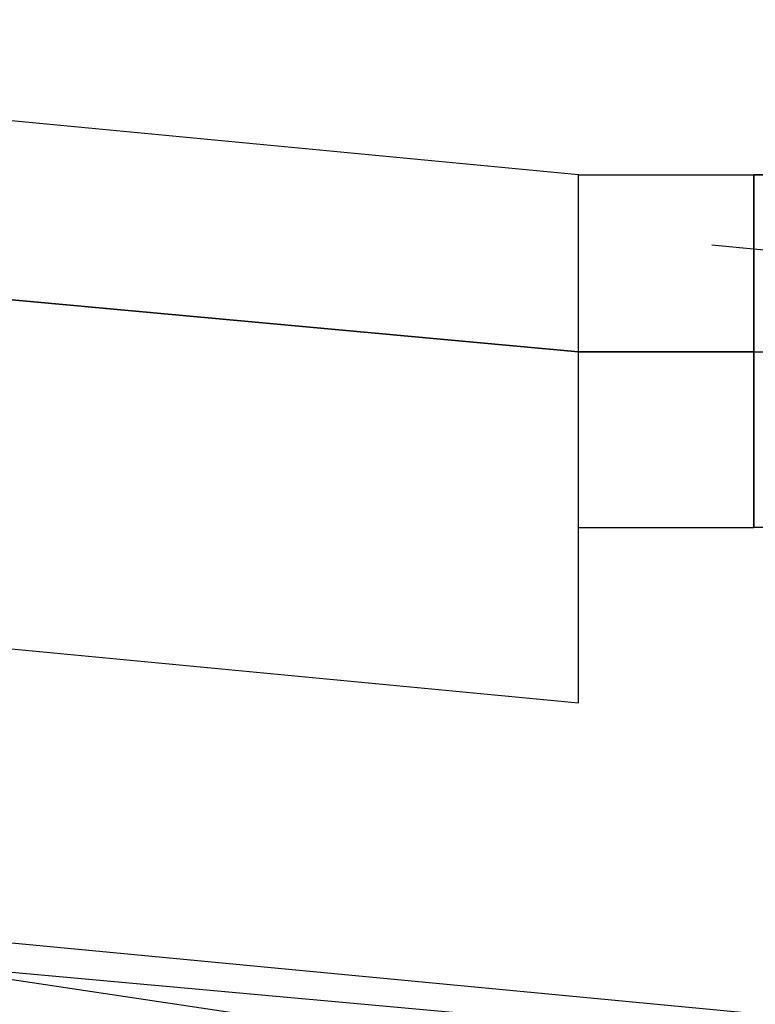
# Model space of a CAD drawing. Header units: feet. Extents: x -79 to 198, y -22 to 181.
# Tile 739 of 982: x 99.6244 to 99.6801, y 153.395 to 153.4696. Entities that reach past the tile are written whole.
import ezdxf

# ---------------------------------------------------------------- set-up
doc = ezdxf.new("R2010")
doc.units = ezdxf.units.FT
doc.layers.add('A-LINEA', color=7, linetype='CONTINUOUS')

msp = doc.modelspace()

# ---------------------------------------------------------------- linework, layer by layer
at = {"layer": 'A-LINEA'}
for p, q in [((99.6667, 153.4578), (99.68, 153.4578)), ((99.6667, 153.4578), (99.6667, 153.4578)), ((99.6667, 153.4578), (99.68, 153.4578)), ((99.6667, 153.4578), (99.6667, 153.4578)), ((99.68, 153.4578), (99.68, 153.4578)), ((99.68, 153.4444), (99.68, 153.4578)), ((99.68, 153.4578), (99.68, 153.4578)), ((99.68, 153.4578), (99.68, 153.4578)), ((99.68, 153.4578), (99.6933, 153.4578)), ((99.68, 153.4578), (99.68, 153.4578)), ((99.68, 153.4578), (99.68, 153.4578)), ((99.68, 153.4578), (99.68, 153.4578)), ((99.68, 153.4578), (99.68, 153.4578)), ((99.68, 153.4578), (99.68, 153.4578)), ((99.68, 153.4578), (99.68, 153.4578)), ((99.68, 153.4444), (99.68, 153.4578)), ((99.68, 153.4578), (99.68, 153.4444)), ((99.68, 153.4578), (99.68, 153.4578)), ((99.68, 153.4578), (99.6933, 153.4578)), ((99.68, 153.4578), (99.68, 153.4444)), ((99.68, 153.4578), (99.68, 153.4578)), ((99.68, 153.4578), (99.68, 153.4578)), ((99.68, 153.4578), (99.68, 153.4578)), ((99.68, 153.4578), (99.68, 153.4578)), ((99.6933, 153.4578), (99.68, 153.4578)), ((99.68, 153.4578), (99.68, 153.4578)), ((99.68, 153.4578), (99.68, 153.4578)), ((99.68, 153.4578), (99.68, 153.4578)), ((99.68, 153.4578), (99.68, 153.4578)), ((99.68, 153.4578), (99.68, 153.4578)), ((99.68, 153.4578), (99.68, 153.4578)), ((99.68, 153.4578), (99.68, 153.4578)), ((99.68, 153.4444), (99.68, 153.4578)), ((99.68, 153.4578), (99.68, 153.4578)), ((99.68, 153.4578), (99.68, 153.4578)), ((99.68, 153.4578), (99.6933, 153.4578)), ((99.68, 153.4578), (99.68, 153.4578)), ((99.68, 153.4578), (99.68, 153.4578)), ((99.68, 153.4578), (99.68, 153.4578)), ((99.68, 153.4578), (99.68, 153.4578)), ((99.68, 153.4578), (99.68, 153.4578)), ((99.68, 153.4578), (99.68, 153.4578)), ((99.68, 153.4444), (99.68, 153.4578)), ((99.68, 153.4578), (99.68, 153.4444)), ((99.68, 153.4578), (99.68, 153.4578)), ((99.68, 153.4578), (99.6933, 153.4578)), ((99.68, 153.4578), (99.68, 153.4444)), ((99.68, 153.4578), (99.68, 153.4578)), ((99.68, 153.4578), (99.68, 153.4578)), ((99.68, 153.4578), (99.68, 153.4578)), ((99.68, 153.4578), (99.68, 153.4578)), ((99.6933, 153.4578), (99.68, 153.4578)), ((99.68, 153.4578), (99.68, 153.4578)), ((99.68, 153.4578), (99.68, 153.4578)), ((99.68, 153.4578), (99.68, 153.4578)), ((99.68, 153.4578), (99.68, 153.4578)), ((99.68, 153.4578), (99.68, 153.4578)), ((99.68, 153.4578), (99.68, 153.4578)), ((99.6768, 153.4525), (99.7346, 153.4471)), ((99.6768, 153.4525), (99.7346, 153.4471)), ((99.6667, 153.4444), (99.6667, 153.4444)), ((99.6667, 153.4444), (99.6667, 153.4444)), ((99.6667, 153.4444), (99.6667, 153.4444)), ((99.6667, 153.4444), (99.68, 153.4444)), ((99.6667, 153.4311), (99.6667, 153.4444)), ((99.6667, 153.4444), (99.68, 153.4444)), ((99.6667, 153.4444), (99.6667, 153.4444)), ((99.6667, 153.4444), (99.6667, 153.4444)), ((99.68, 153.4444), (99.6667, 153.4444)), ((99.68, 153.4444), (99.6667, 153.4444)), ((99.6667, 153.4444), (99.6667, 153.4444)), ((99.6667, 153.4444), (99.6667, 153.4444)), ((99.6667, 153.4444), (99.6667, 153.4444)), ((99.6667, 153.4444), (99.6667, 153.4444)), ((99.6667, 153.4444), (99.68, 153.4444)), ((99.6667, 153.4311), (99.6667, 153.4444)), ((99.6667, 153.4444), (99.68, 153.4444)), ((99.6667, 153.4444), (99.6667, 153.4444)), ((99.6667, 153.4444), (99.6667, 153.4444)), ((99.68, 153.4444), (99.6667, 153.4444)), ((99.68, 153.4444), (99.6667, 153.4444)), ((99.6667, 153.4444), (99.6667, 153.4444)), ((99.68, 153.4444), (99.68, 153.4444)), ((99.68, 153.4444), (99.6933, 153.4444)), ((99.68, 153.4444), (99.68, 153.4444)), ((99.68, 153.4311), (99.68, 153.4444)), ((99.68, 153.4444), (99.68, 153.4444)), ((99.68, 153.4444), (99.68, 153.4444)), ((99.68, 153.4444), (99.68, 153.4444)), ((99.68, 153.4444), (99.68, 153.4444)), ((99.68, 153.4444), (99.68, 153.4444)), ((99.68, 153.4444), (99.68, 153.4444)), ((99.68, 153.4444), (99.68, 153.4444)), ((99.68, 153.4444), (99.68, 153.4444)), ((99.68, 153.4311), (99.68, 153.4444)), ((99.68, 153.4444), (99.68, 153.4444)), ((99.68, 153.4444), (99.6933, 153.4444)), ((99.68, 153.4444), (99.68, 153.4444)), ((99.68, 153.4444), (99.68, 153.4444)), ((99.68, 153.4444), (99.68, 153.4444)), ((99.68, 153.4444), (99.68, 153.4444)), ((99.68, 153.4311), (99.68, 153.4444)), ((99.68, 153.4444), (99.68, 153.4444)), ((99.68, 153.4444), (99.68, 153.4444)), ((99.68, 153.4444), (99.68, 153.4444)), ((99.68, 153.4444), (99.68, 153.4444)), ((99.68, 153.4444), (99.68, 153.4444)), ((99.68, 153.4444), (99.68, 153.4444)), ((99.68, 153.4444), (99.68, 153.4444)), ((99.68, 153.4444), (99.68, 153.4444)), ((99.68, 153.4444), (99.68, 153.4311)), ((99.68, 153.4444), (99.68, 153.4444)), ((99.68, 153.4444), (99.68, 153.4444)), ((99.68, 153.4444), (99.68, 153.4444)), ((99.68, 153.4444), (99.6933, 153.4444)), ((99.68, 153.4444), (99.68, 153.4444)), ((99.68, 153.4311), (99.68, 153.4444)), ((99.68, 153.4444), (99.68, 153.4444)), ((99.68, 153.4444), (99.68, 153.4444)), ((99.68, 153.4444), (99.68, 153.4444)), ((99.68, 153.4444), (99.68, 153.4444)), ((99.68, 153.4444), (99.68, 153.4444)), ((99.68, 153.4444), (99.68, 153.4444)), ((99.68, 153.4444), (99.68, 153.4444)), ((99.68, 153.4444), (99.68, 153.4444)), ((99.68, 153.4311), (99.68, 153.4444)), ((99.68, 153.4444), (99.68, 153.4444)), ((99.68, 153.4444), (99.6933, 153.4444)), ((99.68, 153.4444), (99.68, 153.4444)), ((99.68, 153.4444), (99.68, 153.4444)), ((99.68, 153.4444), (99.68, 153.4444)), ((99.68, 153.4444), (99.68, 153.4444)), ((99.68, 153.4311), (99.68, 153.4444)), ((99.68, 153.4444), (99.68, 153.4444)), ((99.68, 153.4444), (99.68, 153.4444)), ((99.68, 153.4444), (99.68, 153.4444)), ((99.68, 153.4444), (99.68, 153.4444)), ((99.68, 153.4444), (99.68, 153.4444)), ((99.68, 153.4444), (99.68, 153.4444)), ((99.68, 153.4444), (99.68, 153.4444)), ((99.68, 153.4444), (99.68, 153.4444)), ((99.68, 153.4444), (99.68, 153.4311)), ((99.68, 153.4444), (99.68, 153.4444)), ((99.68, 153.4444), (99.68, 153.4444)), ((99.6667, 153.4311), (99.6667, 153.4311)), ((99.6667, 153.4311), (99.6667, 153.4311)), ((99.6667, 153.4311), (99.68, 153.4311)), ((99.6667, 153.4311), (99.6667, 153.4311)), ((99.6667, 153.4311), (99.6667, 153.4311)), ((99.6667, 153.4178), (99.6667, 153.4311)), ((99.6667, 153.4311), (99.6667, 153.4311)), ((99.6667, 153.4311), (99.68, 153.4311)), ((99.6667, 153.4311), (99.6667, 153.4311)), ((99.6667, 153.4311), (99.6667, 153.4311)), ((99.6667, 153.4311), (99.6667, 153.4311)), ((99.6667, 153.4311), (99.68, 153.4311)), ((99.6667, 153.4311), (99.6667, 153.4311)), ((99.6667, 153.4311), (99.6667, 153.4311)), ((99.6667, 153.4178), (99.6667, 153.4311)), ((99.6667, 153.4311), (99.6667, 153.4311)), ((99.6667, 153.4311), (99.68, 153.4311)), ((99.6667, 153.4311), (99.6667, 153.4311)), ((99.68, 153.4311), (99.68, 153.4311)), ((99.68, 153.4311), (99.68, 153.4311)), ((99.68, 153.4311), (99.68, 153.4311)), ((99.68, 153.4311), (99.68, 153.4311)), ((99.68, 153.4311), (99.68, 153.4311)), ((99.68, 153.4311), (99.68, 153.4311)), ((99.68, 153.4311), (99.68, 153.4311)), ((99.68, 153.4311), (99.68, 153.4311)), ((99.68, 153.4311), (99.68, 153.4311)), ((99.68, 153.4311), (99.68, 153.4311)), ((99.68, 153.4311), (99.68, 153.4311)), ((99.68, 153.4311), (99.68, 153.4311)), ((99.68, 153.4311), (99.68, 153.4311)), ((99.68, 153.4311), (99.68, 153.4311)), ((99.68, 153.4311), (99.68, 153.4311)), ((99.6933, 153.4311), (99.68, 153.4311)), ((99.68, 153.4311), (99.68, 153.4311)), ((99.68, 153.4311), (99.68, 153.4311)), ((99.68, 153.4311), (99.68, 153.4311)), ((99.68, 153.4311), (99.68, 153.4311)), ((99.68, 153.4311), (99.68, 153.4311)), ((99.68, 153.4311), (99.68, 153.4311)), ((99.68, 153.4311), (99.68, 153.4311)), ((99.68, 153.4311), (99.68, 153.4311)), ((99.68, 153.4311), (99.68, 153.4311)), ((99.68, 153.4311), (99.68, 153.4311)), ((99.68, 153.4311), (99.68, 153.4311)), ((99.68, 153.4311), (99.68, 153.4311)), ((99.68, 153.4311), (99.68, 153.4311)), ((99.68, 153.4311), (99.68, 153.4311)), ((99.68, 153.4311), (99.68, 153.4311)), ((99.6933, 153.4311), (99.68, 153.4311)), ((99.6667, 153.4178), (99.6667, 153.4178)), ((99.6667, 153.4178), (99.6667, 153.4178)), ((99.6667, 153.4178), (99.6667, 153.4178)), ((99.6667, 153.4178), (99.6667, 153.4178)), ((99.6667, 153.4178), (99.6667, 153.4178)), ((99.6667, 153.4178), (99.6667, 153.4178)), ((99.6667, 153.4178), (99.6667, 153.4178)), ((99.6667, 153.4178), (99.6667, 153.4178)), ((99.6667, 153.4178), (99.6667, 153.4178)), ((99.6667, 153.4178), (99.6667, 153.4178)), ((99.6667, 153.4178), (99.6667, 153.4178)), ((99.6667, 153.4178), (99.6667, 153.4178)), ((99.6667, 153.4178), (99.6667, 153.4178)), ((99.6667, 153.4178), (99.6667, 153.4178))]:
    msp.add_line(p, q, dxfattribs=at)
for points in [[(99.6667, 153.4578), (95.7467, 153.8311), (95.7467, 153.8178), (95.7467, 153.8044), (99.6667, 153.4444), (99.6667, 153.4578)], [(99.6667, 153.4578), (95.7467, 153.8311), (95.7467, 153.8178), (95.7467, 153.8044), (99.6667, 153.4444), (99.6667, 153.4578)], [(99.6667, 153.4311), (99.6667, 153.4444), (95.7467, 153.8044), (95.7333, 153.8044), (95.7333, 153.7911), (95.7467, 153.7911), (99.6667, 153.4178), (99.6667, 153.4311)], [(99.6667, 153.4311), (99.6667, 153.4444), (95.7467, 153.8044), (95.7333, 153.8044), (95.7333, 153.7911), (95.7467, 153.7911), (99.6667, 153.4178), (99.6667, 153.4311)], [(99.68, 153.4578), (99.68, 153.4578), (99.68, 153.4444), (99.6667, 153.4444)], [(99.6667, 153.4178), (99.6667, 153.4311), (99.6667, 153.4444), (99.6667, 153.4578)], [(99.68, 153.4578), (99.68, 153.4578), (99.68, 153.4444), (99.6667, 153.4444)], [(99.6667, 153.4178), (99.6667, 153.4311), (99.6667, 153.4444), (99.6667, 153.4578)], [(99.4933, 152.8311), (99.7867, 152.7911), (99.8533, 153.3778), (99.5733, 153.4044), (99.4933, 152.8311)], [(99.7867, 152.8044), (99.4933, 152.8311), (99.5467, 153.4044), (99.84, 153.3778), (99.7867, 152.8044)], [(99.4933, 152.8311), (99.7867, 152.7911), (99.8533, 153.3778), (99.5733, 153.4044), (99.4933, 152.8311)], [(99.7867, 152.8044), (99.4933, 152.8311), (99.5467, 153.4044), (99.84, 153.3778), (99.7867, 152.8044)], [(99.5067, 152.8444), (99.7733, 152.8044), (99.84, 153.3644), (99.5733, 153.4044), (99.5067, 152.8444)], [(99.5067, 152.8444), (99.7733, 152.8044), (99.84, 153.3644), (99.5733, 153.4044), (99.5067, 152.8444)]]:
    msp.add_lwpolyline(points, dxfattribs=at)

doc.saveas('drawing.dxf')
